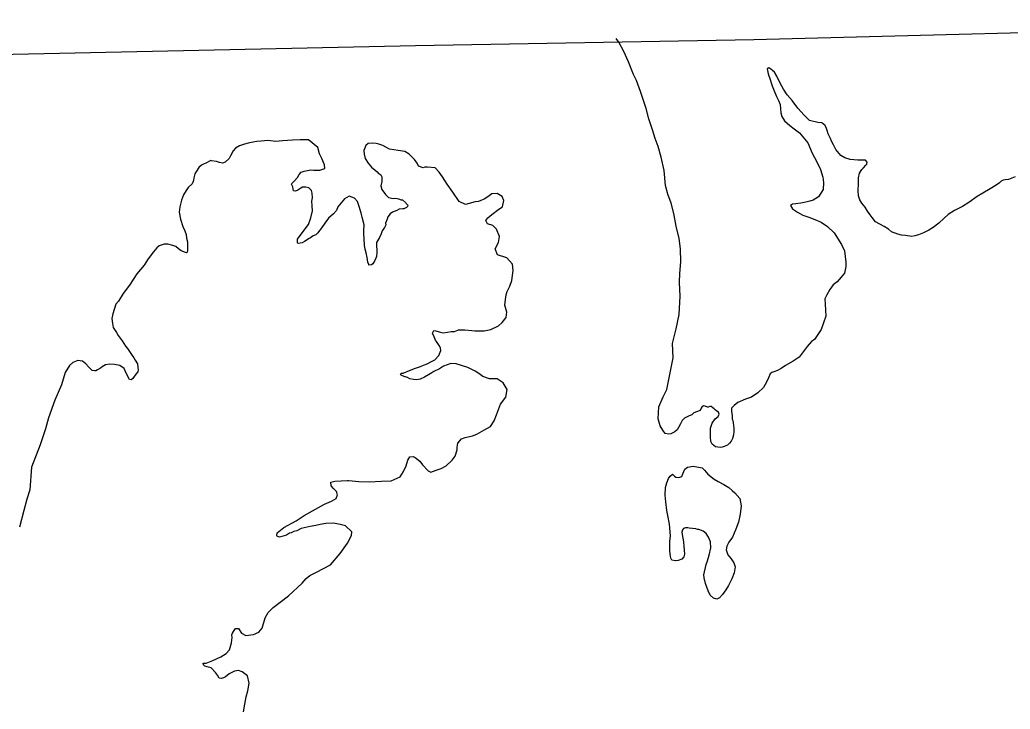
# Model space of a CAD drawing. Extents: x -83719 to 153526, y -11835 to 11446.
# Drawn here: x 12826 to 13014.8, y 1266.8 to 1398.2 of the extents above; entities that cross this region are included whole.
import ezdxf

# ---------------------------------------------------------------- set-up
doc = ezdxf.new("R2010")
doc.units = 0
doc.layers.add('Level 1', color=7, linetype='Continuous')
doc.layers.add('Level 9', color=7, linetype='Continuous')

msp = doc.modelspace()

# ---------------------------------------------------------------- linework, layer by layer
at = {"layer": 'Level 1'}
msp.add_lwpolyline([(13129.23, 1398.17), (13053.98, 1396.63), (12965.99, 1394.35), (12901.41, 1393.19), (12798.07, 1391.01), (12710.23, 1389.49), (12634.28, 1387.81), (12528.03, 1386.25), (12516.48, 1386.06)], dxfattribs=at)
at = {"layer": 'Level 9'}
for points in [[(12947.16, 1375.57), (12946.63, 1377.19), (12945.96, 1379.32), (12945.43, 1381.28), (12944.9, 1382.77), (12944.34, 1384.5), (12943.57, 1386.62), (12943.01, 1387.78), (12942.04, 1390.14), (12941.2, 1392.13), (12940.23, 1393.91), (12939.69, 1394.6)], [(12990.82, 1358.8), (12989.15, 1359.65), (12988.54, 1360.47), (12988.13, 1361.03), (12987.61, 1361.73), (12987.17, 1362.45), (12986.55, 1363.21), (12986.17, 1363.87), (12985.89, 1364.6), (12985.84, 1365.67), (12985.89, 1366.94), (12985.9, 1368.04), (12986.09, 1368.95), (12986.57, 1369.66), (12986.87, 1369.96), (12987.33, 1370.47), (12987.52, 1370.64), (12987.58, 1371.07), (12987.24, 1371.4), (12986.64, 1371.39), (12985.81, 1371.41), (12984.31, 1371.52), (12983.3, 1371.84), (12982.56, 1372.29), (12981.6, 1373.48), (12981.15, 1374.37), (12980.77, 1375.03), (12980.56, 1375.56), (12980.12, 1376.42), (12979.94, 1377.06), (12979.83, 1377.45), (12979.59, 1378.05), (12978.91, 1378.54), (12978.18, 1378.59), (12976.6, 1379), (12975.55, 1380.02), (12974.36, 1381.33), (12973.3, 1382.79), (12972.34, 1383.87), (12971.62, 1384.96), (12971, 1386.09), (12970.35, 1387.44), (12969.87, 1388.17), (12969.53, 1388.5), (12969.19, 1388.79), (12968.85, 1389.05), (12968.52, 1388.81), (12968.67, 1387.85), (12969.09, 1386.79), (12969.27, 1386.19), (12969.48, 1385.56), (12969.83, 1384.63), (12970.28, 1383.57), (12970.66, 1382.77), (12970.97, 1382.01), (12971.06, 1381.18), (12971.1, 1380.44), (12971.31, 1379.75), (12971.83, 1378.89), (12972.81, 1378.04), (12973.62, 1377.42), (12974.64, 1376.6), (12976.27, 1374.72), (12977.08, 1372.77), (12977.97, 1371.11), (12978.67, 1369.62), (12979.09, 1368.19), (12979.24, 1367.16), (12979.17, 1365.86), (12978.29, 1364.41), (12977.27, 1363.79), (12976.64, 1363.58), (12975.9, 1363.43), (12974.91, 1363.21), (12973.97, 1363.1), (12973.34, 1363.02), (12972.98, 1362.78), (12973.36, 1362.12), (12974.27, 1361.5), (12975.28, 1360.92), (12976.42, 1360.54), (12977.6, 1360.12), (12978.77, 1359.61), (12980.02, 1358.76), (12981.28, 1357.58), (12982.69, 1355.37), (12983.27, 1354.14), (12983.51, 1351.98), (12983.53, 1351.17), (12983.25, 1349.87), (12982.63, 1349.12), (12981.84, 1348.24), (12981.12, 1347.66), (12980.47, 1346.75), (12979.88, 1345.74), (12979.5, 1344.96), (12979.55, 1343.96), (12979.69, 1341.66), (12978.8, 1339.14), (12977.53, 1337.25), (12976.94, 1336.87)], [(12889.83, 1364.18), (12888.79, 1364.53), (12887.93, 1364.08), (12887.28, 1363.3), (12886.62, 1362.52), (12886.37, 1361.82), (12885.78, 1361.21), (12884.83, 1360.36), (12884.18, 1359.41), (12883.56, 1358.6), (12883.17, 1358.06), (12882.74, 1357.52), (12882.41, 1357.21), (12881.95, 1356.97), (12881.39, 1356.59), (12881.16, 1356.46), (12880.27, 1355.94), (12879.8, 1355.67), (12879.07, 1355.55), (12878.94, 1355.65), (12878.96, 1356.35), (12880.23, 1358.08), (12881.04, 1359.19), (12881.49, 1360.44), (12881.77, 1361.74), (12881.72, 1362.74), (12881.67, 1363.61), (12881.79, 1364.21), (12881.74, 1365.11), (12881.63, 1365.61), (12881.12, 1366.17), (12880.52, 1366.29), (12879.89, 1366.25), (12879.56, 1366.08), (12878.99, 1365.73), (12878.53, 1365.49), (12878.2, 1365.55), (12878.09, 1365.95), (12878.05, 1366.32), (12877.77, 1366.82), (12877.87, 1366.98), (12878.33, 1367.43), (12878.92, 1368.1), (12879.24, 1368.68), (12879.63, 1369.15), (12880.23, 1369.33), (12881.46, 1369.58), (12882, 1369.49), (12882.43, 1369.5), (12883.17, 1369.54), (12884.13, 1369.83), (12884.16, 1369.86), (12884.08, 1370.56), (12883.59, 1371.72), (12883.14, 1372.65), (12882.82, 1373.81), (12881.03, 1375.28), (12879.46, 1375.29), (12877.99, 1375.23), (12876.09, 1375.13), (12874.79, 1375.01), (12873.29, 1375.15), (12872.02, 1375.07), (12871.16, 1374.95), (12870.49, 1374.84), (12869.56, 1374.69), (12868.8, 1374.48), (12867.87, 1374.13), (12867.11, 1373.71), (12866.65, 1373.17), (12866.13, 1372.23), (12865.88, 1371.72), (12865.12, 1371.04), (12864.66, 1370.87), (12864.09, 1370.96), (12863.48, 1371.15), (12862.51, 1371.3), (12862.38, 1371.36), (12861.45, 1370.85), (12861.15, 1370.71), (12860.66, 1370.47), (12860.1, 1370.02), (12859.68, 1369.35), (12859.39, 1368.81), (12859.17, 1368.07), (12859.11, 1367.54), (12858.82, 1366.9), (12858.1, 1366.18), (12857.71, 1365.64), (12857.22, 1364.83), (12856.84, 1363.79), (12856.53, 1362.52), (12856.34, 1361.51), (12856.6, 1360.18), (12857.06, 1358.79), (12857.47, 1357.93), (12857.69, 1357.23), (12857.8, 1356.56), (12857.94, 1355.86), (12857.95, 1355.4), (12857.96, 1354.83)], [(12976.94, 1336.87), (12976.15, 1335.93), (12974.62, 1333.86), (12973.43, 1333.11), (12971.98, 1332.28), (12971.19, 1331.7), (12970.46, 1331.36), (12969.8, 1331.08), (12969.4, 1330.94), (12969.1, 1330.7), (12968.78, 1329.92), (12968.43, 1329.22), (12967.78, 1328.1), (12966.7, 1327.08), (12965.51, 1326.26), (12964.38, 1325.84), (12962.92, 1325.25), (12962.2, 1324.67), (12961.87, 1324.37), (12961.71, 1324.13), (12961.68, 1323.59), (12961.76, 1323.16), (12961.8, 1322.7), (12961.8, 1322.6), (12961.81, 1322.06), (12961.95, 1321.83), (12961.99, 1321.33), (12962.07, 1320.86), (12962.14, 1320.36), (12962.15, 1319.7), (12962.06, 1319.06), (12961.91, 1318.39), (12961.65, 1317.85), (12961.32, 1317.45), (12960.93, 1317.1), (12960.33, 1316.83), (12959.9, 1316.69), (12959.54, 1316.65), (12958.63, 1316.8), (12957.99, 1317.32), (12957.78, 1317.82), (12957.7, 1318.69), (12957.68, 1319.52), (12957.7, 1320.36), (12957.99, 1321.26), (12958.61, 1322.11), (12959.13, 1322.58), (12959.36, 1323.02), (12959.22, 1323.39), (12958.88, 1323.58), (12958.61, 1323.81), (12958.37, 1324.01), (12958.14, 1324.2), (12957.8, 1324.46), (12957.56, 1324.46), (12957.27, 1324.35), (12957.13, 1324.35), (12956.7, 1324.51), (12956.36, 1324.61), (12956.03, 1324.33), (12955.93, 1324.17), (12955.74, 1323.69), (12955.01, 1323.48), (12954.55, 1323.24), (12954.15, 1322.9), (12953.63, 1322.66), (12953.1, 1322.41), (12952.76, 1322.24), (12952.31, 1321.77), (12951.95, 1321.19), (12951.59, 1320.49), (12951.37, 1320.02), (12950.91, 1319.64), (12950.11, 1319.26), (12949.78, 1319.19), (12949.08, 1319.31), (12948.63, 1319.94), (12948.12, 1320.76), (12947.7, 1322.09), (12947.85, 1324.43), (12948.66, 1326.28), (12949.4, 1327.73), (12950.56, 1333.76), (12950.48, 1336.46), (12951.13, 1339.28), (12951.69, 1342.02), (12951.89, 1345.5), (12951.78, 1348.13), (12951.88, 1349.84), (12952.01, 1352.04), (12951.97, 1354.55), (12951.7, 1356.51), (12951.12, 1358.84), (12950.68, 1361.27), (12950.18, 1363.2), (12949.55, 1364.96), (12949.09, 1366.58), (12948.84, 1369.42), (12948.26, 1371.98), (12947.69, 1374.04), (12947.16, 1375.57)], [(12916.02, 1361.05), (12917.33, 1362.08), (12918.03, 1362.52), (12918.27, 1363.73), (12917.96, 1364.52), (12917.01, 1365.04), (12915.98, 1365.02), (12915.49, 1364.61), (12914.69, 1364.07), (12913.44, 1363.55), (12912.8, 1363.47), (12911.67, 1363.18), (12910.98, 1362.94), (12909.76, 1363.55), (12908.53, 1365.3), (12907.51, 1366.82), (12906.58, 1368.27), (12905.96, 1369.13), (12905.18, 1369.98), (12903.74, 1370.09), (12903.21, 1370.08), (12902.88, 1369.98), (12902.04, 1370.3), (12901.76, 1370.86), (12901.25, 1371.55), (12900.23, 1372.57), (12899.39, 1373.06), (12898.12, 1373.27), (12896.51, 1373.54), (12895.8, 1373.93), (12895.2, 1374.22), (12894.46, 1374.44), (12893.92, 1374.57), (12893.19, 1374.66), (12892.42, 1374.61), (12891.96, 1374.23), (12891.61, 1373.26), (12891.65, 1372.56), (12891.87, 1371.76), (12892.42, 1370.87), (12893.07, 1370.08), (12893.78, 1369.52), (12894.12, 1369.2), (12894.39, 1368.9), (12894.42, 1368.9), (12894.86, 1368.64), (12895.03, 1368.24), (12895.05, 1367.37), (12894.86, 1366.5), (12895.04, 1365.81), (12895.69, 1364.85), (12896.3, 1364.32), (12897.18, 1364.11), (12897.71, 1364.15), (12898.18, 1364.02), (12898.71, 1363.86), (12898.98, 1363.84), (12899.52, 1363.38), (12899.59, 1363.24), (12899.97, 1362.85), (12899.94, 1362.58), (12899.74, 1362.38), (12899.21, 1362.17), (12899.04, 1362.17), (12898.35, 1362.06), (12897.88, 1361.85), (12897.05, 1361.53), (12896.62, 1361.22), (12896.17, 1360.65), (12896.04, 1360.18), (12895.75, 1359.44), (12895.76, 1359.07), (12895.5, 1358.57), (12895.11, 1357.93), (12894.89, 1357.36), (12894.57, 1356.68), (12894.02, 1355.71), (12894.03, 1355), (12894.04, 1354.34), (12894.08, 1353.8), (12894.03, 1353.07), (12893.9, 1352.77), (12893.65, 1352.16), (12893.32, 1351.69), (12893.06, 1351.45), (12892.56, 1351.41), (12892.52, 1351.51), (12892.38, 1352.01), (12892.2, 1352.9), (12892.05, 1353.74), (12891.87, 1354.43), (12891.69, 1355.17), (12891.64, 1356.47), (12891.59, 1357.3), (12891.61, 1358), (12891.62, 1359.07), (12891.3, 1360.53), (12891.08, 1361.3), (12890.73, 1362.43), (12890.38, 1363.52), (12889.83, 1364.18)], [(13015.79, 1368.24), (13014.53, 1367.76), (13013.9, 1367.7), (13013.5, 1367.62), (13013.15, 1367.41), (13012.79, 1367.1), (13012.17, 1366.67), (13011.06, 1365.93), (13009.65, 1365.11), (13008.54, 1364.51), (13006.95, 1363.38), (13005.77, 1362.57), (13004.23, 1361.85), (13003.02, 1361.04), (13002.28, 1360.34), (13001.21, 1359.43), (13000.17, 1358.6), (12999.32, 1358.1), (12998.34, 1357.59), (12997.38, 1357.19), (12996.69, 1356.97), (12996.06, 1356.85), (12994.89, 1357.04), (12994.15, 1357.11), (12993.44, 1357.32), (12992.22, 1357.74), (12991.64, 1358.26), (12990.82, 1358.8)], [(12904.36, 1311.98), (12905.35, 1312.33), (12906.32, 1312.64), (12907.27, 1313.19), (12908.42, 1314.21), (12908.98, 1315.03), (12909.36, 1316.23), (12909.38, 1316.7), (12909.5, 1317.47), (12910.22, 1318.32), (12910.92, 1318.56), (12912.31, 1318.89), (12913.11, 1319.17), (12914.46, 1319.93), (12915.72, 1320.65), (12916.47, 1321.73), (12916.88, 1322.87), (12917.68, 1324.92), (12918.69, 1326.27), (12918.9, 1327.68), (12918.18, 1329), (12917.03, 1329.72), (12915.56, 1329.76), (12914.28, 1330.21), (12913.54, 1330.76), (12912.8, 1331.18), (12911.39, 1331.93), (12909.2, 1332.62), (12908.2, 1332.64), (12906.78, 1332.18), (12906.02, 1331.67), (12904.96, 1331.15), (12904.56, 1330.88), (12903.9, 1330.5), (12903.14, 1330.08), (12902.31, 1329.67), (12901.72, 1329.56), (12901.05, 1329.62), (12900.38, 1329.77), (12899.94, 1330), (12899.54, 1330.12), (12899.4, 1330.12), (12898.7, 1330.41), (12898.56, 1330.57), (12898.72, 1330.84), (12899.02, 1330.82), (12899.09, 1330.85), (12900.28, 1331.34), (12901.41, 1331.76), (12902.37, 1332.07), (12902.94, 1332.32), (12903.66, 1332.63), (12904.52, 1333.05), (12905.15, 1333.36), (12905.87, 1334.2), (12906.29, 1335.15), (12906.21, 1335.68), (12905.94, 1336.11), (12905.43, 1336.87), (12905.25, 1337.13), (12904.98, 1337.76), (12904.7, 1338.42), (12904.96, 1338.96), (12905.32, 1338.9), (12905.93, 1338.71), (12906.73, 1338.49), (12907.53, 1338.61), (12908.23, 1338.78), (12908.9, 1338.76), (12909.53, 1339.01), (12909.66, 1339.11), (12909.86, 1339.11), (12910.86, 1339.06), (12912.16, 1338.95), (12912.77, 1338.86), (12913.3, 1338.87), (12914.53, 1338.89), (12915.8, 1339.15), (12917.25, 1339.84), (12917.98, 1340.45), (12918.76, 1341.43), (12918.88, 1342.47), (12918.45, 1343.76), (12918.6, 1344.87), (12918.72, 1345.74), (12918.94, 1346.38), (12919.46, 1347.39), (12919.8, 1348.5), (12920.07, 1350.37), (12919.92, 1351.57), (12918.83, 1352.82), (12917.05, 1353.36), (12916.63, 1354.55), (12917.28, 1355.7), (12917.46, 1356.84), (12916.9, 1358.3), (12916.19, 1358.95), (12915.18, 1359.3), (12914.87, 1359.9), (12915.23, 1360.44), (12916.02, 1361.05)], [(12857.96, 1354.83), (12857.97, 1354.53), (12857.97, 1354.23), (12857.91, 1353.86), (12857.85, 1353.79), (12857.78, 1353.76), (12857.58, 1353.82), (12856.77, 1354.14), (12856.23, 1354.53), (12855.72, 1354.96), (12855.15, 1355.18), (12854.21, 1355.43), (12853.48, 1355.39), (12852.55, 1355.11), (12852.09, 1354.7), (12851.47, 1353.92), (12850.46, 1352.6), (12849.68, 1351.42), (12848.27, 1349.76), (12846.88, 1347.6), (12845.7, 1346.01), (12844.79, 1344.56), (12844.3, 1343.95), (12843.74, 1342.1), (12843.55, 1341.23), (12843.63, 1340.26), (12843.81, 1339.53), (12844.4, 1338.57), (12844.74, 1337.98), (12845.49, 1336.99), (12846.11, 1335.97), (12846.52, 1335.51), (12847.03, 1334.75), (12847.41, 1334.18), (12847.72, 1333.72), (12847.99, 1333.29), (12848.41, 1332.57), (12848.52, 1331.93), (12848.56, 1331.47), (12848.5, 1331.1), (12848.11, 1330.66), (12847.68, 1329.98), (12847.55, 1329.78), (12847.19, 1329.57), (12846.89, 1329.64), (12846.44, 1330.43), (12846.09, 1331.29), (12845.89, 1331.69), (12845.07, 1332.28), (12844.04, 1332.49), (12843.17, 1332.54), (12842.3, 1332.4), (12841.71, 1332.05), (12841.35, 1331.75), (12840.82, 1331.44), (12840.49, 1331.26), (12840.29, 1331.29), (12839.79, 1331.32), (12839.17, 1331.94), (12838.6, 1332.57), (12837.92, 1333.09), (12837.05, 1333.21), (12836.12, 1332.83), (12835.43, 1332.28), (12834.62, 1330.96), (12833.93, 1328.62), (12832.64, 1325.69), (12831.47, 1322.33), (12830.87, 1320.18), (12829.89, 1317.16), (12828.19, 1312.89), (12827.87, 1308.58), (12827.3, 1306.8), (12826.77, 1304.66), (12825.92, 1301.47)], [(12868.62, 1266.27), (12868.89, 1267.74), (12869.14, 1269.11), (12869.48, 1270.29), (12869.72, 1271.76), (12869.4, 1273.12), (12868.39, 1273.87), (12867.68, 1274.13), (12866.95, 1274.02), (12865.92, 1273.53), (12865.2, 1272.92), (12864.8, 1272.75), (12864.47, 1272.61), (12864.03, 1272.7), (12863.66, 1273.26), (12863.31, 1273.79), (12862.5, 1274.64), (12861.96, 1274.77), (12861.26, 1274.99), (12860.99, 1275.22), (12860.92, 1275.52), (12861.55, 1275.53), (12862.81, 1276.05), (12864.33, 1276.78), (12865.35, 1277.4), (12865.98, 1278.11), (12866.35, 1279.42), (12866.47, 1280.42), (12866.39, 1280.95), (12866.52, 1281.26), (12866.72, 1281.59), (12867.14, 1282.13), (12867.67, 1282.18), (12868.26, 1281.28), (12869.07, 1280.8), (12870.53, 1281.02), (12871.56, 1281.47), (12872.18, 1282.19), (12872.78, 1284.2), (12873.36, 1285.21), (12874.31, 1286.13), (12877.21, 1288.35), (12879.8, 1290.79), (12880.62, 1291.71), (12881.31, 1292.26), (12882.57, 1292.88), (12885.21, 1294.26), (12887.08, 1296.46), (12888.45, 1298.39), (12889.25, 1299.87), (12889.31, 1300.57), (12888.12, 1301.72), (12887.05, 1301.97), (12885.81, 1302.21), (12884.34, 1302.16), (12883.28, 1302), (12882.45, 1301.79), (12881.35, 1301.57), (12879.65, 1301.24), (12878.79, 1300.79), (12878.23, 1300.62), (12877.7, 1300.41), (12877.43, 1300.3), (12876.81, 1299.96), (12875.48, 1299.57), (12875.11, 1299.7), (12875.01, 1299.79), (12875.03, 1300.4), (12876.31, 1301.39), (12878.66, 1302.69), (12880.24, 1303.72), (12882.39, 1304.93), (12884.08, 1305.86), (12885.44, 1306.41), (12886.29, 1306.93), (12886.55, 1307.6), (12886.4, 1308.27), (12885.83, 1308.83), (12885.35, 1309.35), (12885.31, 1310.05), (12886.07, 1310.26), (12888.47, 1310.37), (12888.7, 1310.38), (12890.64, 1310.18), (12892.58, 1310.11), (12894.95, 1310.25), (12896.81, 1310.28), (12898.54, 1311.08), (12899.18, 1312.09), (12899.67, 1313.17), (12899.95, 1314.21), (12900.34, 1314.88), (12900.97, 1314.96), (12901.37, 1314.73), (12902.25, 1314.04), (12902.8, 1313.32), (12903.85, 1312.2), (12904.36, 1311.98)], [(12949.85, 1302.06), (12949.59, 1303.69), (12949.37, 1304.62), (12949.17, 1306.32), (12949.05, 1307.59), (12949.09, 1309.06), (12949.34, 1309.9), (12949.66, 1310.74), (12949.99, 1311.21), (12950.48, 1311.55), (12950.86, 1311.19), (12951.09, 1311.03), (12951.66, 1310.91), (12952.26, 1311.12), (12952.45, 1311.62), (12952.83, 1312.53), (12953.33, 1312.9), (12954.36, 1313.09), (12956.13, 1312.75), (12956.54, 1312.36), (12957.19, 1311.57), (12958.37, 1310.62), (12959.15, 1310.16), (12960.26, 1309.61), (12961.17, 1309.03), (12961.85, 1308.47), (12962.36, 1308.01), (12963.31, 1306.93), (12963.53, 1305.56), (12963.36, 1303.96), (12963.06, 1302.42), (12962.51, 1301.07), (12961.87, 1299.59), (12961.19, 1298.61), (12960.8, 1297.87), (12960.68, 1297.17), (12961.03, 1296.21), (12961.61, 1295.41), (12962.16, 1294.69), (12962.37, 1293.89), (12962.22, 1292.79), (12961.74, 1291.64), (12961.1, 1290.36), (12960.64, 1289.52), (12959.96, 1288.64), (12959.4, 1287.97), (12958.91, 1287.76), (12958.24, 1287.91), (12957.66, 1288.5), (12957.24, 1289.36), (12956.75, 1290.76), (12956.5, 1291.79), (12956.42, 1292.39), (12956.86, 1294.33), (12957.11, 1295.07), (12957.46, 1296.11), (12957.73, 1297.52), (12957.68, 1298.69), (12957.33, 1299.58), (12956.89, 1300.28), (12956.28, 1300.73), (12955.5, 1301.02), (12955.24, 1301.05), (12954.87, 1301.14)], [(12954.87, 1301.14), (12953.63, 1301.26), (12953.4, 1301.32), (12952.9, 1301.31), (12952.56, 1301.24), (12952.34, 1300.97), (12952.24, 1300.5), (12952.28, 1300.07), (12952.43, 1299.4), (12952.54, 1298.67), (12952.59, 1297.8), (12952.7, 1297.07), (12952.72, 1296.33), (12952.59, 1295.8), (12952.2, 1295.36), (12951.54, 1295.11), (12951.07, 1295.04), (12951.04, 1295.04), (12950.33, 1295.19), (12950.16, 1295.59), (12950.01, 1296.35), (12949.94, 1296.99), (12949.93, 1297.55), (12949.92, 1298.16), (12949.94, 1298.82), (12950, 1299.23), (12950.09, 1299.79), (12949.85, 1302.06)]]:
    msp.add_lwpolyline(points, dxfattribs=at)

doc.saveas('drawing.dxf')
